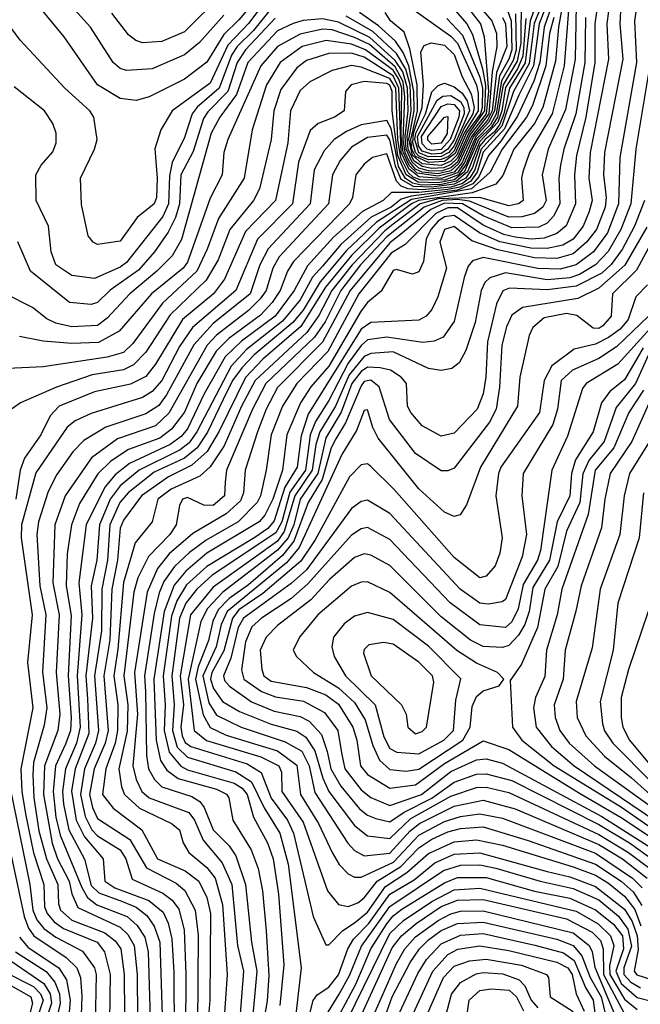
# Model space of a CAD drawing. Extents: x 501367 to 657802, y 482273 to 547541.
# Tile 600 of 656: x 602982 to 604914, y 530602 to 533668. Entities that reach past the tile are written whole.
import ezdxf

# ---------------------------------------------------------------- set-up
doc = ezdxf.new("R2010")
doc.units = 0

msp = doc.modelspace()

# ---------------------------------------------------------------- linework, layer by layer
at = {"layer": '0CON20XD'}
for points in [[(604285, 533824.2), (604416.6, 533655), (604428, 533615), (604441.6, 533445), (604434.6, 533375), (604385, 533310.9), (604345, 533224.6), (604325, 533207.5), (604295, 533197), (604255, 533197.7), (604225, 533205.6), (604204.4, 533224.4), (604186, 533265), (604182.2, 533305), (604191.6, 533385), (604190.1, 533455), (604175.5, 533505.5), (604151.5, 533541.5), (604072.8, 533612.8), (603975, 533660.9), (603925, 533671.2), (603865, 533666.3), (603833.5, 533656.5), (603785, 533633.7), (603692.7, 533535), (603657.3, 533435), (603605.3, 533364.7), (603578.8, 533315), (603486, 532984), (603457.1, 532932.9), (603409, 532885), (603325.2, 532815), (603255, 532739.3), (603225, 532716), (603145, 532711.8), (603095, 532723.3), (603066.8, 532736.8), (603021.9, 532771.9), (602936.1, 532816.1)], [(604858.8, 533815), (604851, 533655), (604859.8, 533545), (604802.6, 533255), (604799.4, 533185), (604808.2, 533115), (604805.1, 533084.9), (604777.9, 533015), (604747.1, 532975), (604705, 532938.7), (604655.1, 532925.1), (604585, 532926.4), (604471.2, 532951.2), (604389.7, 532979.7), (604335, 533024.6), (604305, 533015.1), (604290.4, 532975), (604310.7, 532895), (604284.3, 532805.7), (604265, 532765.4), (604248.2, 532745), (604225, 532732.4), (604075, 532724.9), (604045, 532704.1), (603880.7, 532439.3), (603858.1, 532371.9), (603846.4, 532275), (603807.4, 532212.6), (603775, 532107.5), (603755, 532084.2), (603714.2, 532055.8), (603565, 531965.7), (603502.1, 531907.9), (603471.6, 531858.4), (603455, 531811.1), (603429.4, 531625), (603435.2, 531535), (603431.9, 531455), (603447.4, 531387.4), (603483.8, 531343.8), (603505, 531332), (603650.2, 531290.2), (603675.2, 531275.2), (603690.8, 531255), (603710, 531185), (603753.5, 531105), (603771.7, 531055), (603787.7, 530945), (603804.9, 530724.9), (603791.7, 530598.3)], [(604698.9, 533805), (604677.2, 533525), (604640.3, 533375), (604570, 533255), (604548.7, 533195), (604544.8, 533174.8), (604550, 533105), (604535.5, 533094.5), (604505, 533088.2), (604414.7, 533114.7), (604285, 533110.1), (604228.9, 533095), (604145, 533031.2), (604118.8, 533011.2), (604017, 532905), (603954.5, 532825), (603913.3, 532746.7), (603875.9, 532694.1), (603715.5, 532545), (603672.7, 532465), (603618.8, 532341.1), (603575, 532276.2), (603543.5, 532246.5), (603454, 532206), (603412.3, 532175), (603395.2, 532104.8), (603341.3, 532038.7), (603305, 531915.3), (603288.1, 531708.1), (603275.2, 531625), (603287.8, 531535), (603287.2, 531455), (603279.6, 531415), (603250.7, 531335), (603239.8, 531255), (603273, 531213), (603362.1, 531145), (603410.8, 531055), (603497.8, 531017.8), (603540, 530985), (603564.9, 530934.9), (603576.2, 530885), (603574.5, 530615), (603561.5, 530465)], [(604245, 533804.8), (604374.7, 533655), (604392.1, 533622.1), (604423, 533515), (604432.9, 533462.9), (604429.9, 533385), (604380.2, 533315), (604345, 533236.6), (604325, 533217.3), (604302.6, 533207.4), (604265, 533205), (604235, 533210.8), (604209.2, 533229.2), (604191.8, 533265), (604188.2, 533305), (604200.8, 533385), (604198.3, 533465), (604184.4, 533514.4), (604155, 533563.3), (604082, 533632), (603999, 533679)], [(603736.6, 533753.4), (603665, 533668.3), (603617.5, 533622.5), (603565, 533536), (603495, 533483.4), (603385, 533428.6), (603345, 533416.6), (603295, 533422.9), (603224.7, 533465), (603120.3, 533615), (603027.7, 533727.7)], [(604908.8, 533751.2), (604896.6, 533663.4), (604902.8, 533535), (604851.2, 533238.8), (604846.2, 533095), (604812, 533005), (604768.3, 532945), (604715, 532904.4), (604665, 532891.6), (604595, 532893.9), (604425, 532928.2), (604392.5, 532917.5), (604378.9, 532901.1), (604366.4, 532865), (604335, 532728.5), (604300.6, 532679.4), (604273, 532667), (604236.9, 532663.1), (604125, 532679.3), (604065, 532671), (604045, 532653.5), (604005, 532598.2), (603945, 532482.6), (603903.3, 532416.7), (603887.1, 532375), (603879.2, 532319.2), (603872, 532265), (603823.4, 532196.6), (603798.2, 532105), (603779.4, 532070.6), (603581.5, 531938.5), (603533.8, 531895), (603499, 531851), (603480.3, 531805), (603456, 531625), (603463.7, 531535), (603457.7, 531455), (603472.9, 531402.9), (603505, 531371.4), (603655, 531326.4), (603704.4, 531294.4), (603743.3, 531213.3), (603791.8, 531135), (603818.1, 531038.1), (603858.3, 530715), (603837.9, 530535)], [(603750, 533730), (603695, 533656.4), (603630.5, 533589.5), (603575, 533470.3), (603457.1, 533385), (603421.6, 533325), (603403.5, 533266.5), (603409.9, 533175), (603408, 533115), (603401.3, 533095), (603348, 533052), (603295, 532978.1), (603225, 532968.2), (603210.5, 532975), (603195.2, 532995.2), (603175, 533092.5), (603171.1, 533175), (603215.3, 533265), (603223.5, 533295), (603212.9, 533365), (603200.8, 533385), (603122.9, 533455), (602983.8, 533605), (602955, 533644.4)], [(604392.5, 533735), (604452.2, 533665), (604466.5, 533625), (604467.6, 533585), (604453.7, 533506.3), (604442.4, 533375), (604388.5, 533305), (604350, 533220), (604325, 533198), (604285, 533188.2), (604235, 533193.1), (604215, 533202.4), (604195.8, 533225.8), (604182.5, 533255), (604176.5, 533295), (604181.8, 533428.2), (604176.6, 533475), (604151.6, 533521.6), (604070.9, 533590.9), (604025, 533613), (603955, 533636.4), (603925, 533638.5), (603855, 533623.3), (603785, 533584.9), (603732.9, 533525), (603629.8, 533295), (603618.3, 533255), (603612.7, 533185), (603575, 533112.5), (603505, 532912.7), (603491.3, 532895), (603392.6, 532815), (603292.2, 532697.8), (603227.1, 532662.9), (603145, 532659.7), (603055, 532667), (602981.9, 532681.9)], [(604543.9, 533745), (604542.1, 533595), (604531.1, 533538.9), (604487.6, 533465), (604469.8, 533365), (604451.7, 533335), (604410.9, 533295), (604366.4, 533193.6), (604335, 533169.5), (604285, 533160.7), (604222.7, 533162.7), (604185.7, 533185.7), (604160, 533245), (604142.3, 533385), (604141.6, 533445), (604135, 533464.7), (604125, 533469.2), (604055, 533475.5), (604013.8, 533465), (603996.2, 533445), (603992.3, 533385), (603962.7, 533365), (603911.4, 533345), (603886.5, 533323.5), (603850.4, 533225), (603831.1, 533095), (603722.7, 532985), (603655.1, 532825), (603519.9, 532710.1), (603479.3, 532650.7), (603424.9, 532545), (603395, 532510.1), (603365, 532491.5), (603205, 532441.9), (603155, 532419.2), (603130.3, 532399.7), (603032.7, 532257.3), (602987.9, 532095), (602986.9, 532055), (603021.2, 531815), (603006.1, 531666.1), (603022.9, 531525), (602986.2, 531335), (602989.1, 531265), (603000.1, 531195), (603025, 531074), (603057.1, 530975), (603059.6, 530905), (603067.8, 530885), (603089.2, 530859.2), (603118.5, 530838.5), (603223.7, 530795), (603246.7, 530765), (603264, 530695), (603261.6, 530551.6)], [(604601, 533745), (604571.2, 533665), (604556, 533534), (604506.8, 533455), (604489.7, 533375), (604477.1, 533342.9), (604460.4, 533319.6), (604431.2, 533295), (604414.8, 533275), (604392.3, 533207.7), (604371.3, 533175), (604335, 533155.8), (604265, 533146.8), (604208.5, 533148.5), (604170.3, 533170.3), (604152.2, 533212.2), (604135, 533294.6), (604125, 533308.3), (604065, 533301.4), (604015, 533271.6), (603980.4, 533229.6), (603956.5, 533185), (603943.4, 533095), (603790.2, 532929.8), (603770.5, 532895), (603749.6, 532825), (603731.3, 532798.7), (603695, 532762.8), (603595, 532685.6), (603565.7, 532654.3), (603446.9, 532443.1), (603405, 532403.8), (603286.7, 532363.3), (603206, 532304), (603123.4, 532185), (603091.7, 532095), (603085.3, 531915), (603105.3, 531815), (603095.7, 531635), (603107.6, 531505), (603101.3, 531455), (603059.8, 531345), (603056.1, 531255), (603083.3, 531103.3), (603099.9, 531055), (603136.3, 530985), (603145, 530946.4), (603163.6, 530903.6), (603295, 530842.4), (603319.4, 530819.4), (603338.7, 530785), (603347.5, 530695), (603349.7, 530425)], [(604619, 533745), (604583.9, 533656.1), (604568.5, 533531.5), (604520.1, 533445), (604483.7, 533336.3), (604418.8, 533265), (604398.8, 533201.2), (604384.2, 533175.8), (604361.4, 533158.6), (604325, 533147.1), (604235, 533138.5), (604191.8, 533141.8), (604170.2, 533150.2), (604155.9, 533165.9), (604125, 533250.8), (604080.9, 533239.1), (604055, 533218.8), (604029.1, 533185), (604018.3, 533115), (604008.9, 533095), (603835.1, 532914.9), (603816.2, 532885), (603793.4, 532825), (603767.9, 532787.9), (603731.7, 532748.3), (603633.3, 532675), (603594.1, 532635.9), (603533.9, 532535), (603495, 532445.9), (603455, 532392.9), (603418.9, 532365), (603320.5, 532329.5), (603266.3, 532293.7), (603225.6, 532254.4), (603168.5, 532161.5), (603143.2, 532095), (603130.4, 532005), (603126.7, 531905), (603142.8, 531812.8), (603132.8, 531625), (603143, 531495), (603140.1, 531455), (603125, 531412), (603094.2, 531345), (603086, 531265), (603094.9, 531185), (603108.3, 531128.4), (603175.2, 530965.2), (603193.2, 530935), (603222.2, 530912.2), (603317.2, 530875), (603347.9, 530847.8), (603371.4, 530811.4), (603382.7, 530765), (603391.1, 530455)], [(604634, 533745), (604599.7, 533655), (604581.5, 533525), (604536.5, 533433.5), (604491.2, 533328.8), (604425, 533255.5), (604406.1, 533193.9), (604385.6, 533164.4), (604353, 533147), (604315, 533139.3), (604225, 533130.2), (604139.6, 533130.4), (604113.4, 533105), (604049.3, 533070.7), (603959.4, 532990.6), (603878.2, 532901.8), (603837.1, 532825), (603777.4, 532745), (603673.1, 532666.9), (603621.9, 532618.1), (603557, 532503.1), (603505, 532394.5), (603485, 532370.1), (603450.3, 532345), (603324, 532286), (603279.6, 532250.4), (603247.5, 532212.6), (603189.2, 532095), (603166.5, 531915), (603176.2, 531815), (603161.3, 531625), (603171, 531465), (603159.5, 531415), (603124.8, 531335), (603115.4, 531265), (603118.8, 531225), (603135.4, 531145.4), (603184.4, 531054.4), (603205, 530971.8), (603228.9, 530948.9), (603301.9, 530921.9), (603345, 530904.2), (603378.4, 530878.4), (603401.3, 530845), (603418.3, 530795), (603427.1, 530535)], [(603617.4, 533682.6), (603542.3, 533597.7), (603495, 533559.3), (603395, 533514.8), (603315, 533509.8), (603295, 533516.5), (603273.4, 533535), (603202.6, 533645), (603123.3, 533733.3)], [(604646.6, 533735), (604614.7, 533645.3), (604602.1, 533535), (604582.6, 533477.4), (604531.7, 533368.3), (604480.1, 533289.9), (604442, 533245), (604411.3, 533178.7), (604392.9, 533157.1), (604345, 533137.5), (604200.9, 533119.1), (604170.3, 533109.7), (604138.7, 533085), (604076.9, 533053.1), (603982, 532968), (603925, 532900.9), (603893.9, 532866.1), (603855, 532795.6), (603800.8, 532729.2), (603688.6, 532641.4), (603640.4, 532589.6), (603534.1, 532385), (603509.8, 532350.2), (603481.6, 532328.4), (603354.1, 532265.9), (603295, 532216.7), (603263.5, 532175), (603230.8, 532095), (603222.2, 531985), (603204.5, 531905), (603209.3, 531805), (603187.7, 531625), (603192.9, 531553), (603197.1, 531445), (603155.2, 531335), (603144, 531266), (603158.2, 531175), (603183.5, 531123.5), (603242, 531055), (603247.6, 530985), (603278.7, 530965), (603384.8, 530924.8), (603429.1, 530889), (603444.9, 530854.9), (603456.1, 530806.1), (603461.7, 530701.7), (603463.5, 530505)], [(604675.8, 533734.2), (604660.1, 533645), (604650.8, 533539.2), (604610.9, 533395), (604585.1, 533345), (604520.6, 533265), (604487, 533183), (604464.2, 533155.8), (604390.9, 533129.1), (604224.1, 533105), (604202, 533095), (604101, 533019), (604015, 532934.2), (603934.6, 532835.4), (603857.3, 532712.7), (603739.1, 532610.9), (603685, 532553.7), (603603.5, 532386.5), (603566.1, 532323.9), (603518.6, 532281.4), (603445.2, 532245), (603361.1, 532185), (603305, 532110), (603294.6, 532085), (603286.4, 531985), (603268.7, 531895), (603262.6, 531737.4), (603244.5, 531625), (603257.3, 531455), (603248.8, 531415), (603213.7, 531335), (603199.7, 531255), (603208.8, 531215), (603225, 531180.3), (603324.8, 531114.8), (603377.2, 531027.2), (603469.4, 530979.4), (603496.6, 530956.6), (603528.8, 530895), (603537.7, 530817.7), (603535.8, 530535.8)], [(603612.3, 533747.7), (603495, 533630.2), (603425, 533600.4), (603365, 533595.8), (603343.4, 533603.4), (603321.1, 533621.1), (603268.9, 533688.9)], [(604784.6, 533735.4), (604773.2, 533655), (604773.3, 533535), (604745.4, 533364.7), (604716.1, 533245), (604709.7, 533185), (604712.4, 533095), (604683.4, 533026.6), (604655, 533002.3), (604615, 532987.5), (604575.2, 532984.8), (604525, 532991), (604489.3, 532999.3), (604425, 533028.9), (604345, 533082.1), (604315, 533082.7), (604278.3, 533065), (604182.1, 532967.9), (604139, 532941), (604037.9, 532815), (603941.6, 532635), (603845.1, 532535), (603800.9, 532465), (603765.4, 532375), (603749.7, 532265), (603731.8, 532185), (603721.6, 532165), (603662.2, 532105), (603562.5, 532047.5), (603510.9, 532009.1), (603464.7, 531965.3), (603431.3, 531918.7), (603416.3, 531883.7), (603401, 531819), (603370.3, 531625), (603374.4, 531575.6), (603376.8, 531376.8), (603383.1, 531335), (603401.9, 531301.9), (603425, 531279.7), (603518.6, 531248.6), (603543.2, 531233.2), (603556.8, 531215), (603585, 531145.7), (603634.2, 531095), (603654.7, 531064.7), (603685.1, 530975), (603703.5, 530795), (603720.8, 530705), (603705.4, 530535)], [(604820.8, 533735), (604810.6, 533655), (604815.3, 533545), (604757.9, 533255), (604754.4, 533175), (604764.6, 533105), (604755, 533070.7), (604736.1, 533025), (604705, 532984.6), (604673.5, 532966.5), (604624.6, 532955.4), (604573.5, 532956.5), (604476.7, 532976.7), (604414.3, 533004.3), (604335, 533059), (604305, 533054.8), (604285, 533040.5), (604262.8, 533015), (604247.8, 532985), (604239.1, 532915), (604225, 532883.5), (604205, 532875.5), (604155, 532890.7), (604145, 532887.3), (604107.6, 532822.4), (604065, 532787.4), (604045, 532761.9), (603945, 532589.4), (603888.7, 532525), (603856.5, 532475), (603813.9, 532375), (603800.7, 532265), (603770.3, 532175), (603745, 532125.2), (603727.5, 532105), (603565, 532007), (603499.2, 531950.8), (603463, 531907), (603431.6, 531825), (603400.2, 531615), (603406.7, 531425), (603420.9, 531360.9), (603440.7, 531330.7), (603475.6, 531305.6), (603595, 531271.8), (603625.9, 531255.9), (603633.8, 531245), (603645.7, 531175), (603703.1, 531083.1), (603724.3, 531025), (603738.1, 530955), (603749.5, 530830.5), (603758.4, 530691.6), (603752.3, 530612.3), (603734.2, 530505)], [(604500.1, 533700.1), (604512.5, 533665), (604514.3, 533575), (604505.5, 533545), (604476.2, 533493.8), (604460.9, 533385), (604442.3, 533347.7), (604402.6, 533305), (604366.9, 533223.1), (604345, 533191.7), (604295, 533174.1), (604225, 533178.7), (604193.4, 533203.4), (604170.3, 533255), (604162.5, 533455), (604145, 533493.7), (604055, 533551.7), (604015, 533564), (603945, 533563.5), (603875, 533541.6), (603845, 533518), (603795, 533450.7), (603773.8, 533385), (603765.5, 533295), (603728.4, 533141.6), (603710.4, 533105), (603636.4, 533015), (603599.7, 532920.3), (603563.2, 532856.8), (603450.7, 532749.3), (603375, 532633.3), (603336.5, 532593.5), (603305, 532577.4), (603207.5, 532562.5), (603096.5, 532523.5), (602984.3, 532475), (602949.6, 532450.4)], [(603765, 533703.2), (603710.3, 533635), (603659.2, 533585), (603641.8, 533558.2), (603603.7, 533455), (603534.3, 533395.7), (603519, 533375), (603495, 533301.3), (603456.8, 533223.2), (603448.2, 533181.8), (603445.1, 533095.1), (603428.1, 533055), (603315, 532912.3), (603295, 532897.9), (603215, 532862.8), (603145, 532872), (603094.7, 532905), (603080.3, 532945), (603072.1, 533025), (603034, 533105), (603032.1, 533185), (603048.8, 533215), (603085, 533257.1), (603096.2, 533285), (603096.2, 533315), (603085.5, 533345), (603059.6, 533385), (602965, 533459.2)], [(604714.3, 533715), (604711.3, 533545), (604681.5, 533388.5), (604627.9, 533265), (604609.3, 533185), (604621.3, 533105), (604611.4, 533085), (604585, 533064.4), (604546.1, 533053.9), (604505, 533053.3), (604383, 533103), (604345, 533108.2), (604297.5, 533105), (604241.4, 533085), (604125, 532991.8), (604043.8, 532905), (603982.5, 532825), (603932.9, 532727.1), (603900, 532679.9), (603748.9, 532535), (603706.8, 532455), (603626.6, 532265), (603622.4, 532227.6), (603620.2, 532185), (603585, 532155.4), (603555.9, 532155.9), (603505, 532180.2), (603489.4, 532175), (603479.8, 532155), (603469.8, 532095), (603449.2, 532065), (603383.4, 531996.6), (603350.4, 531929.6), (603338.1, 531885), (603306.3, 531625), (603319.1, 531535), (603317, 531453), (603291.4, 531335), (603298.7, 531278.7), (603308.6, 531255), (603355, 531212.7), (603455.4, 531165), (603479.3, 531145), (603491.6, 531105), (603508.6, 531075), (603565, 531028), (603591.2, 530995), (603613.3, 530913.2), (603628, 530695), (603617.6, 530545)], [(604312.4, 533672.4), (604360.4, 533620.4), (604415, 533489.5), (604422.9, 533455), (604422.6, 533395), (604416.8, 533375), (604373.7, 533316.3), (604343.3, 533246.7), (604325, 533227.5), (604295, 533214.3), (604235, 533219.8), (604205, 533246.2), (604193.9, 533296.1), (604210.3, 533385), (604209.5, 533445), (604194.3, 533524.3), (604176.3, 533566.3), (604151.8, 533601.8), (604099.6, 533649.6), (604040.5, 533690.5)], [(604192, 533712), (604325, 533616.6), (604345.3, 533595.3), (604404.5, 533464.5), (604409.2, 533439.2), (604410.2, 533385), (604366.7, 533316.7), (604338.2, 533251.8), (604305, 533226.2), (604255, 533223.4), (604215, 533242.5), (604203.6, 533265), (604199.7, 533295), (604221.1, 533385), (604219.9, 533465), (604197.3, 533577.3), (604179, 533629), (604136.7, 533665), (604120.6, 533690.6)], [(604485, 533675.1), (604495.3, 533655), (604499.3, 533585), (604466.6, 533503.4), (604453.2, 533385), (604438.6, 533355), (604395.5, 533305), (604358.7, 533221.4), (604335, 533194), (604285, 533180.7), (604219.9, 533189.9), (604194.7, 533214.7), (604176.1, 533256.1), (604170.3, 533305), (604171.7, 533455), (604163.1, 533483.1), (604145, 533511.4), (604059.4, 533575), (604015, 533592), (603936.9, 533603.1), (603861.6, 533585), (603793.2, 533535), (603750.2, 533465), (603706.1, 533325), (603681.4, 533175), (603601.2, 533048.8), (603566.4, 532953.6), (603533.5, 532885), (603427.2, 532785), (603335, 532659.8), (603305, 532631.9), (603255, 532617.4), (603055, 532587.6), (602945, 532581.6)], [(604526.1, 533686.1), (604527.7, 533575), (604518.4, 533541.6), (604481.9, 533478.1), (604465.6, 533374.4), (604447.6, 533342.4), (604405, 533297.5), (604372, 533218), (604348.7, 533185), (604305, 533168.9), (604229.5, 533169.5), (604207.8, 533177.8), (604192, 533192), (604168.4, 533238.4), (604159.1, 533295), (604153, 533455), (604135, 533484.8), (604045, 533521), (604015, 533526.1), (603955, 533509.7), (603886, 533475), (603855, 533448.1), (603825.4, 533385), (603817.4, 533285), (603778.8, 533105), (603685, 533008.8), (603619.9, 532860.1), (603585.2, 532815), (603489.4, 532735), (603404.7, 532595.3), (603375, 532557), (603327.1, 532532.9), (603215, 532509.7), (603105.3, 532465), (603076.7, 532435), (603047.8, 532375), (602997.2, 532302.8), (602983.9, 532265), (602969.7, 532175)], [(603777.2, 533672.8), (603685.3, 533574.7), (603659.1, 533535), (603629.8, 533445), (603568.5, 533381.5), (603555, 533360.2), (603522.6, 533257.4), (603484.4, 533185), (603479.4, 533095), (603467.3, 533052.7), (603445, 533006.5), (603402.1, 532945), (603352.1, 532887.9), (603264.2, 532825.8), (603225, 532787.2), (603205, 532781.2), (603137.3, 532787.3), (603015.4, 532885.4), (602976.3, 532976.3)], [(604558.2, 533671.8), (604549.1, 533555), (604531.9, 533515), (604495, 533456.7), (604483.8, 533385), (604470.9, 533349.1), (604415, 533289.1), (604376.7, 533195), (604342.1, 533165), (604295, 533155.3), (604233.5, 533153.5), (604205, 533159.3), (604183.4, 533173.4), (604161.6, 533211.6), (604139.1, 533329.1), (604125, 533354.9), (604045, 533340.4), (603999.7, 533320.3), (603961.7, 533295), (603930.4, 533259.6), (603899.2, 533200.8), (603886.8, 533095), (603756.2, 532955), (603730.1, 532905), (603700.1, 532815), (603585, 532722.6), (603524.6, 532655.4), (603439.5, 532500.5), (603415, 532466.8), (603375, 532441.3), (603250.3, 532399.7), (603182.3, 532357.7), (603147.7, 532322.3), (603098.3, 532251.7), (603070.7, 532199.3), (603040.7, 532105), (603035.9, 532065), (603045.1, 531904.9), (603063.6, 531815), (603053.1, 531636.9), (603067.1, 531525), (603058.4, 531471.6), (603025.5, 531355), (603022.7, 531317.3), (603026.2, 531245), (603042.1, 531142.2), (603065.3, 531055), (603100.7, 530975), (603103, 530915), (603109.3, 530895), (603145, 530864.3), (603247.7, 530825), (603279.7, 530799.7), (603296.8, 530775), (603307.5, 530695), (603309.7, 530445)], [(604645.1, 533674.9), (604632.3, 533625), (604620.5, 533525), (604579.1, 533400.9), (604559.9, 533365), (604484.9, 533265), (604446.7, 533193.3), (604388.6, 533141.4), (604201.7, 533108.3), (604092.7, 533037.3), (604000, 532950), (603917.8, 532852.2), (603865, 532764), (603833.1, 532725), (603712.5, 532625), (603674.4, 532585.6), (603644.9, 532545), (603616, 532485), (603566.7, 532383.3), (603535.1, 532335), (603495, 532302.9), (603400.8, 532259.1), (603320, 532195), (603294.4, 532165), (603263.1, 532095), (603255.1, 531985), (603237.6, 531895), (603237.1, 531765), (603214.8, 531625), (603227.6, 531455), (603218.5, 531415), (603184.1, 531335), (603171.8, 531255), (603186.5, 531186.5), (603206.7, 531145), (603225, 531126.2), (603295, 531083.2), (603313.1, 531055), (603332.1, 530992.1), (603428.2, 530948.2), (603456.5, 530926.5), (603478.2, 530898.2), (603494.1, 530834.1), (603500, 530695), (603498.9, 530515)], [(604744.2, 533675), (604741.6, 533535), (604713.5, 533375), (604676.5, 533265), (604666.1, 533215), (604661.2, 533175), (604664.2, 533095), (604644, 533056), (604625, 533034.6), (604598.1, 533021.9), (604515, 533020.4), (604425, 533057), (604360.7, 533095), (604305, 533096.6), (604262.5, 533077.5), (604163.1, 532995), (604135, 532973.9), (604011.5, 532825), (603925, 532663.6), (603785, 532522.8), (603749.6, 532455), (603722.2, 532385), (603684.2, 532265), (603679.3, 532195), (603669.8, 532170.2), (603625, 532128.9), (603521.4, 532068.6), (603447.8, 532005), (603411, 531959), (603378.8, 531885), (603339.3, 531635), (603348.9, 531505), (603334.9, 531344.9), (603345, 531302.5), (603363, 531265), (603385.2, 531245.2), (603508.9, 531198.9), (603526, 531175), (603553.4, 531113.4), (603613, 531043), (603642.3, 530975), (603660.3, 530785), (603679.3, 530705), (603666.4, 530545)], [(604255, 533232.2), (604225, 533243.1), (604214.2, 533255), (604206.4, 533285), (604208.2, 533315), (604235.2, 533395.2), (604239.2, 533465), (604231.6, 533568.4), (604241.8, 533588.2), (604263.2, 533596.8), (604305, 533588.8), (604335, 533559.6), (604360.2, 533490.2), (604387.9, 533437.9), (604397.7, 533395), (604392.9, 533375), (604366.9, 533333.1), (604335, 533260), (604317.2, 533242.8), (604295, 533232.5), (604255, 533232.2)], [(604947.1, 533545), (604900.8, 533265), (604885.5, 533095), (604853.8, 533015), (604814, 532946), (604775.5, 532904.5), (604724.8, 532875.2), (604695, 532864.3), (604625, 532858.7), (604495, 532879.6), (604445.7, 532864.3), (604430.5, 532849.5), (604419, 532825), (604400.8, 532725), (604371.5, 532638.5), (604350.3, 532599.7), (604328, 532582), (604295, 532575.7), (604255, 532582.2), (604145, 532633.6), (604075, 532628.4), (604055, 532619.5), (604007.8, 532562.2), (603965, 532464.6), (603916.8, 532385), (603904.7, 532345), (603893, 532265), (603838.8, 532185), (603805.8, 532074.2), (603785, 532044.5), (603715.7, 531994.3), (603585, 531901.3), (603513.8, 531815), (603482, 531625), (603492, 531535), (603484.1, 531465), (603488.1, 531438.1), (603497.7, 531417.7), (603515, 531404.7), (603690.4, 531350.4), (603734.2, 531324.2), (603765, 531243.4), (603815.8, 531175), (603834.9, 531135), (603896.3, 530875), (603935, 530786.7), (603945, 530787.3), (603988.7, 530831.3), (604025, 530856), (604065, 530888.7), (604121, 530969), (604188, 531012), (604255, 531071.4), (604335, 531107.4), (604405, 531113.9), (604485, 531097.8), (604705, 531029.7), (604775, 531004.1), (604815, 530979.3), (604865, 530938.5), (604897.4, 530897.4), (604916.6, 530846.6)], [(604255, 533241.1), (604225, 533253.7), (604212.2, 533295), (604215.3, 533315), (604245.7, 533375), (604265, 533443.6), (604285, 533463.1), (604305, 533470.3), (604335, 533459.1), (604359.9, 533439.9), (604375.2, 533415.2), (604382.8, 533385), (604335, 533275.4), (604318.6, 533255), (604295, 533241.8), (604255, 533241.1)], [(604265, 533249.2), (604235, 533259.1), (604223.5, 533275), (604221.2, 533305), (604282.1, 533417.9), (604299.4, 533430.6), (604325, 533432.2), (604355, 533413.7), (604365.5, 533395), (604366.3, 533375), (604335, 533294.1), (604315.1, 533264.9), (604295, 533251.8), (604265, 533249.2)], [(604265, 533260.7), (604250.5, 533265), (604235, 533281.8), (604233.1, 533305), (604295, 533397.5), (604315, 533406), (604335, 533404), (604351.4, 533385), (604349.2, 533365), (604323, 533295), (604295, 533264.2), (604265, 533260.7)], [(604265, 533280.7), (604252.7, 533292.7), (604252.8, 533305), (604305, 533365.2), (604315, 533366.4), (604313.5, 533313.5), (604295, 533283.7), (604265, 533280.7)], [(604928, 533105), (604896.5, 533025), (604857.7, 532952.3), (604824.3, 532905.7), (604795, 532878.9), (604715, 532838.4), (604625, 532826.6), (604507.5, 532832.5), (604486.5, 532823.5), (604466.9, 532783.1), (604439.1, 532665), (604433.1, 532555), (604425, 532503.3), (604407, 532455), (604335, 532380.5), (604295, 532371.8), (604235, 532403.5), (604199.6, 532445), (604190, 532465), (604186.6, 532535), (604170, 532555), (604136.6, 532576.6), (604104.1, 532584.1), (604065, 532586.6), (604045, 532573), (604016.8, 532535), (603983.6, 532446.4), (603935, 532365.8), (603910.2, 532255), (603855.4, 532175), (603836, 532095), (603817.9, 532055), (603785, 532016.1), (603614.3, 531885.7), (603567.3, 531835), (603546.2, 531793.8), (603524.9, 531694.9), (603506.7, 531615), (603525.4, 531455), (603564, 531424), (603732.7, 531372.7), (603788.6, 531345), (603797.1, 531325), (603798.6, 531265), (603865, 531168.9), (603940.8, 530955), (603975, 530912.8), (604005, 530906.1), (604035, 530917.5), (604055, 530933.4), (604095.3, 530985), (604168.7, 531031.3), (604225, 531088.9), (604265, 531115.8), (604315, 531139.1), (604355, 531149.1), (604425, 531154.3), (604565, 531111.6), (604775, 531038.7), (604855, 530985.6), (604891.9, 530951.9), (604919.5, 530909.5)], [(604989.7, 533050.3), (604902.2, 532887.8), (604828, 532815), (604823.9, 532745), (604797.8, 532715), (604785, 532707.1), (604767.9, 532707.9), (604716.7, 532746.7), (604685, 532753.5), (604615, 532739.4), (604579.8, 532710.2), (604568.9, 532685), (604539.8, 532555), (604531.9, 532465), (604416.6, 532275), (604373, 532157), (604353.5, 532126.5), (604335, 532121.5), (604305, 532134.7), (604225, 532206.8), (604098, 532365), (604082, 532398), (604065, 532453.5), (604055, 532451.2), (604031.2, 532388.8), (603985, 532314.7), (603852.8, 532025), (603813.1, 531976.9), (603627.8, 531825), (603609.7, 531785), (603593.6, 531715), (603552.8, 531625), (603570.7, 531540.7), (603595, 531502.9), (603671.4, 531465), (603809, 531419), (603860.2, 531390.2), (603884, 531345), (603901.2, 531261.2), (604003.8, 531103.8), (604025, 531081.2), (604055, 531063.9), (604135, 531072.3), (604197.8, 531142.2), (604226.6, 531165), (604335, 531218.7), (604425, 531237.2), (604525, 531210.9), (604785, 531099.7), (604858.6, 531055), (604935.4, 530995)], [(604935, 533022.3), (604866.6, 532903.4), (604785, 532832.6), (604720.1, 532799.9), (604548.2, 532771.8), (604515, 532748.4), (604497.8, 532712.2), (604483, 532655), (604476.4, 532523.6), (604465.4, 532455), (604445.1, 532414.9), (604335, 532271.8), (604315, 532263.4), (604295, 532263.5), (604215, 532317.8), (604133.4, 532423.4), (604101.7, 532525), (604075, 532545.8), (604055, 532541.6), (604045, 532528.3), (603997.1, 532412.9), (603967, 532363), (603952.4, 532335), (603924.1, 532235.9), (603880, 532165), (603836.2, 532043.8), (603800.5, 531999.5), (603695, 531908.8), (603634.1, 531865.9), (603600, 531830), (603583.8, 531795), (603570.1, 531735), (603537.4, 531652.6), (603529.5, 531615), (603553.8, 531503.8), (603575, 531464.3), (603625, 531440.5), (603785, 531391.2), (603845, 531346.6), (603856.6, 531255), (603912.8, 531165), (603955.5, 531075), (603977.1, 531037.1), (604005, 531007.9), (604025, 530997.5), (604045, 530997.7), (604145.6, 531044.4), (604225, 531128.6), (604305, 531171.1), (604355, 531186.8), (604415, 531195.5), (604485, 531181.9), (604775, 531072.5), (604890, 530995), (604920.6, 530965)], [(604937.1, 532842.9), (604900.8, 532805), (604876.8, 532735), (604851.4, 532705), (604815, 532678.2), (604775, 532657.7), (604708.1, 532641.9), (604639.3, 532590.7), (604615.4, 532545), (604600.3, 532445), (604480.5, 532275), (604473, 532255), (604465.2, 532185), (604484.2, 532055), (604476.7, 532006.7), (604462.4, 531967.6), (604435, 531935.3), (604415, 531930.3), (604335, 531993.2), (604148.5, 532205), (604075, 532276.9), (604065, 532285.3), (604045, 532282.1), (604008.8, 532245), (603902, 532048), (603857.7, 531982.3), (603739.2, 531880.8), (603665, 531830.8), (603645, 531805), (603617.5, 531702.6), (603580.9, 531635), (603575.8, 531615), (603585.8, 531585.8), (603613.9, 531545), (603666.5, 531513.5), (603765, 531474.5), (603845, 531452.1), (603873.5, 531433.5), (603900.9, 531390.9), (603926, 531306), (603944.6, 531265), (604025, 531159), (604065, 531126.8), (604135, 531118.4), (604199.9, 531180.1), (604325, 531249.9), (604405, 531276.9), (604435, 531278), (604505, 531261.4), (604785, 531130.8), (604878, 531075), (604984.9, 530994.9)], [(604940, 532745), (604840.3, 532649.7), (604785, 532612.7), (604703, 532577), (604668.6, 532545), (604656.4, 532455), (604642.1, 532407.9), (604549.8, 532255), (604545.2, 532185), (604559.7, 532065), (604546.7, 531995), (604495, 531862.8), (604484.8, 531855.2), (604441.6, 531848.4), (604415, 531851.2), (604353.6, 531895), (604135, 532130), (604065, 532171.7), (604045, 532167.8), (604015, 532146.1), (603875.2, 531954.8), (603827.4, 531912.6), (603679, 531805), (603662.4, 531775), (603639.8, 531680.2), (603616.6, 531625), (603619.9, 531609.9), (603635, 531592.3), (603703.8, 531543.8), (603775, 531515.3), (603855, 531498.5), (603883.5, 531483.5), (603922.3, 531442.3), (603939.5, 531389.5), (603951.2, 531335), (603981.7, 531281.7), (604040.5, 531210.5), (604065, 531191.2), (604090.6, 531180.6), (604135, 531170.4), (604179.4, 531200.6), (604265, 531243.5), (604335, 531293.9), (604405, 531318.5), (604435, 531320.1), (604515, 531298.6), (604785, 531161.5), (604880.5, 531105), (604985, 531030.2)], [(604975, 532739.5), (604845, 532595.5), (604746, 532535), (604735, 532520), (604688.2, 532371.8), (604639, 532265), (604603.6, 532015), (604594.7, 531985), (604550.3, 531909.7), (604534, 531834), (604515, 531792.7), (604495, 531774.9), (604415, 531784.2), (604322.4, 531852.4), (604135, 532049.2), (604065, 532087.3), (604045, 532082.8), (604015, 532062.5), (603879, 531911), (603826.5, 531865), (603735.6, 531805), (603705, 531777.7), (603685, 531731.2), (603673.1, 531643.1), (603679.8, 531615), (603735, 531576.3), (603779.1, 531559.1), (603866.1, 531546.1), (603930.9, 531510.9), (603972.4, 531455), (603983.7, 531385), (603994.6, 531335), (604045, 531270.2), (604075, 531246.4), (604135, 531221.5), (604233.3, 531255), (604325, 531326.8), (604405, 531362.8), (604435, 531366.4), (604485, 531352.4), (604795, 531187), (604979.1, 531069.1)], [(604923.1, 532646.9), (604892.9, 532595), (604865, 532546.9), (604819.8, 532510.2), (604793.3, 532475), (604767.6, 532385), (604712.5, 532297.5), (604699.9, 532255), (604694.9, 532185), (604656, 532104), (604631.8, 531985), (604579.8, 531900.2), (604568.3, 531825), (604554.9, 531785.1), (604535, 531752), (604505, 531719.7), (604485, 531713.1), (604425, 531715.8), (604386.3, 531736.3), (604295, 531808.5), (604135, 531968.3), (604075, 532000.4), (604055, 532004.4), (604025, 531993.1), (603946.6, 531925), (603888.4, 531861.6), (603785, 531781.9), (603749.4, 531745), (603730.6, 531705), (603736, 531645), (603742.5, 531625), (603765, 531608.2), (603875, 531588.8), (603935, 531565.3), (603975, 531536.4), (604019.5, 531465), (604032.3, 531425), (604043.2, 531345), (604065, 531317.4), (604135, 531275.4), (604215, 531284.9), (604305, 531351.6), (604425, 531422.1), (604505.1, 531395.1), (604725, 531259.2), (604855, 531183.3), (604985, 531097.6)], [(604940.1, 532625), (604899.2, 532535), (604839.4, 532460.6), (604802.2, 532355), (604754.3, 532295.7), (604735.5, 532254.5), (604725.8, 532165), (604685.1, 532075), (604657.9, 531965), (604617.4, 531895), (604594.1, 531775.9), (604545, 531660.9), (604509.8, 531610.2), (604516.8, 531465), (604545.2, 531425), (604645.8, 531345), (604855.8, 531215.8), (604965, 531140.2)], [(604985, 532570.8), (604887.7, 532355), (604820.6, 532255), (604803.8, 532175), (604793.7, 532086.3), (604730.2, 531905), (604713.9, 531826.1), (604680.2, 531705), (604674.6, 531615), (604645.8, 531535), (604649.5, 531495), (604663.8, 531455), (604693.2, 531415), (604772.3, 531345), (604975, 531198)], [(604924.4, 532515), (604878.9, 532445), (604832.2, 532335), (604774.2, 532265), (604752.3, 532127.7), (604670.4, 531895), (604655.4, 531815), (604622, 531705), (604617.5, 531622.5), (604587.8, 531557.8), (604581.5, 531525), (604590.2, 531465), (604637.5, 531405), (604708.2, 531345), (604965, 531171.4)], [(604962.3, 532385), (604880.9, 532255), (604864.2, 532185), (604850.8, 532065), (604789.7, 531895), (604765, 531712), (604714.8, 531545), (604718.4, 531495), (604745, 531438.2), (604802.8, 531375), (604887.2, 531307.2), (604956.6, 531245)], [(604924.6, 532195), (604911.1, 532055), (604845, 531851.4), (604830, 531705), (604789.2, 531545), (604796.4, 531475), (604803.3, 531453.3), (604828.6, 531415), (604951.6, 531291.6)], [(604185, 531327.9), (604225, 531333.8), (604362.2, 531425), (604384.6, 531465), (604390.6, 531529.4), (604405, 531560.3), (604425, 531578.4), (604475, 531593.5), (604489.4, 531615), (604469.6, 531635), (604405, 531664.2), (604343.4, 531703.4), (604135, 531884.4), (604065, 531917.8), (604045, 531916.5), (604015, 531903.9), (603910.4, 531815), (603852.9, 531745), (603833.8, 531705), (603843.6, 531685), (603896.5, 531635), (603975, 531587.7), (604025, 531542.3), (604057.8, 531487.8), (604082.2, 531407.8), (604102.1, 531362.1), (604135, 531333.1), (604185, 531327.9)], [(604225, 531381.9), (604302.7, 531425), (604332.7, 531455), (604340.5, 531549.5), (604355.9, 531615.9), (604255, 531717.2), (604145, 531800), (604065, 531821.8), (604025, 531811.2), (603992.8, 531787.2), (603959.5, 531745), (603954.2, 531715), (603961.7, 531685), (603996.2, 531625), (604088.6, 531535), (604116.4, 531435), (604135, 531398.8), (604156.9, 531386.9), (604225, 531381.9)], [(604938.8, 531825), (604877.3, 531645), (604855, 531557.1), (604854.9, 531494.9), (604860.2, 531465), (604881, 531425), (604947.5, 531345)], [(604215, 531444.7), (604235, 531451.2), (604248.5, 531465), (604272, 531605), (604267.9, 531625), (604225, 531667), (604145, 531723.8), (604115, 531728.8), (604068.8, 531721.2), (604055, 531707.1), (604052.8, 531695), (604076.3, 531625), (604170.5, 531535), (604185.5, 531505), (604190.4, 531465), (604215, 531444.7)], [(602952.1, 531275), (603014.3, 530975), (603023.4, 530895), (603035.8, 530865), (603057.8, 530837.8), (603095, 530810.6), (603177.5, 530767.5), (603215.1, 530715), (603220.2, 530695), (603215.6, 530435)], [(602911.6, 531265), (602996.2, 530875), (603009.2, 530839.2), (603026.2, 530815), (603127.2, 530747.2), (603159.9, 530715), (603171.8, 530685), (603176, 530626), (603168.1, 530425)], [(603871.5, 530515), (603895.9, 530614.1), (603908.5, 530631.5), (603945, 530655.6), (603975, 530694.1), (604003.5, 530775), (604021.6, 530805), (604068, 530852), (604135, 530944.7), (604210.5, 530989.5), (604275, 531042.7), (604335, 531069.4), (604415, 531073.7), (604624.4, 531015.6), (604695, 530998.6), (604775, 530969), (604865, 530898.6), (604889.4, 530859.4), (604904.5, 530815), (604907.9, 530772.1), (604895.6, 530705), (604903.3, 530693.3), (604975, 530670.9)], [(603927.5, 530552.5), (603977, 530633), (604008.9, 530691.1), (604046.6, 530783.4), (604135, 530907), (604301.9, 531018.1), (604355, 531035.3), (604415, 531036), (604465, 531026), (604602.7, 530985), (604705, 530962.1), (604785, 530926.8), (604846.8, 530876.8), (604876, 530836), (604887, 530783), (604863.1, 530715), (604862.9, 530695), (604885, 530670.6), (604915, 530653.2)], [(603948.5, 530515), (604028.6, 530665), (604075.9, 530775), (604125, 530852.5), (604145, 530877.6), (604171.9, 530898.1), (604305, 530980.6), (604345, 530997), (604435, 530996.7), (604585, 530954.7), (604695, 530932.7), (604775, 530896.4), (604831, 530851), (604859, 530815), (604861.8, 530775), (604838.4, 530705), (604855, 530666.9), (604905, 530622.6), (604961.5, 530608.5)], [(603975, 530496.3), (604135, 530822.2), (604176.9, 530863.1), (604265, 530921.6), (604335, 530958.2), (604415, 530964), (604715, 530891.7), (604783, 530853), (604821.5, 530815), (604832.3, 530785), (604818.5, 530721.5), (604819.7, 530695), (604865, 530617.7), (604905, 530585.3)], [(603984.8, 530435.2), (604142.3, 530777.7), (604170.9, 530815), (604216.4, 530853.6), (604295, 530906.4), (604345, 530926), (604425, 530927.9), (604685, 530867.8), (604765, 530826.9), (604790.3, 530800.3), (604799.2, 530775), (604799.4, 530695), (604865, 530572.6)], [(604077.8, 530552.2), (604155, 530729), (604181.8, 530775), (604215, 530812.2), (604285, 530863.4), (604325, 530884.1), (604355, 530891.6), (604425, 530893), (604705, 530824), (604755.8, 530785), (604765.1, 530765), (604772.9, 530717.1), (604838.9, 530558.9)], [(604089.7, 530480.3), (604142, 530625), (604198.3, 530731.7), (604226.8, 530775), (604255, 530802.4), (604295, 530831.6), (604345, 530853.1), (604425, 530858.1), (604654.9, 530804.9), (604705.2, 530785.2), (604732.9, 530752.9), (604758.3, 530685), (604793, 530625), (604814.6, 530534.6)], [(602981.3, 530811.3), (603009.1, 530779.1), (603104.6, 530715), (603128.1, 530678.1), (603139.1, 530615), (603123.9, 530425)], [(604164.6, 530575.4), (604221.8, 530698.2), (604249, 530741), (604295, 530790.3), (604355, 530817.2), (604425, 530821.9), (604585.8, 530785.8), (604675, 530762.1), (604708.8, 530738.8), (604744.2, 530654.2), (604768, 530615), (604778.3, 530535)], [(604194.6, 530545.4), (604268.2, 530705), (604315, 530756.7), (604346.5, 530773.5), (604415, 530784.3), (604505, 530769.7), (604655, 530732.7), (604689.2, 530715), (604702.7, 530695), (604715.1, 530635), (604740.2, 530580.2)], [(602920.1, 530760.1), (603056.9, 530666.9), (603077.4, 530635), (603081.3, 530605), (603050.7, 530515)], [(602968.7, 530765), (603065, 530703.6), (603091.3, 530671.3), (603105.8, 530635), (603108.4, 530605), (603085.1, 530505)], [(604235.7, 530535), (604301.5, 530685), (604335, 530720.5), (604382.4, 530737.6), (604435, 530742.6), (604545, 530723.6), (604622.7, 530695), (604628.9, 530685), (604634.1, 530625), (604705, 530579.5)], [(602862.1, 530712.2), (603017.3, 530625), (603021.6, 530605), (603004.1, 530535.9)], [(602935, 530702.8), (603025, 530656.9), (603047.1, 530635), (603055.1, 530615), (603024.8, 530525.2)], [(604302.2, 530537.8), (604326.9, 530633.1), (604355, 530669.6), (604403.6, 530696.4), (604425, 530700.6), (604486.6, 530696.6), (604537.8, 530677.8), (604555, 530659.1), (604574.9, 530614.9), (604595, 530591.2)], [(604370.5, 530535), (604381.2, 530615), (604415, 530644.9), (604450.3, 530650.3), (604506.2, 530646.2), (604528.8, 530625), (604551.1, 530581.1)]]:
    msp.add_lwpolyline(points, dxfattribs=at)

doc.saveas('drawing.dxf')
